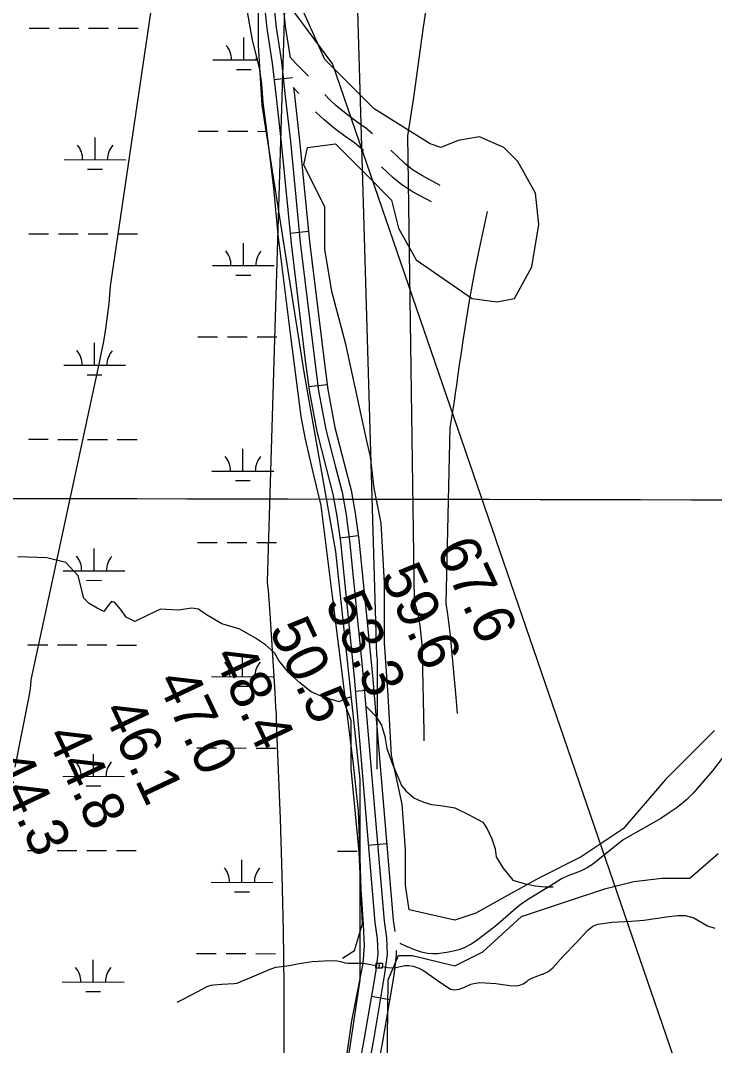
# Model space of a CAD drawing. Extents: x 3180038 to 3217926, y 922069 to 947485.
# Drawn here: x 3211084 to 3212208, y 932634 to 934293 of the extents above; entities that cross this region are included whole.
import ezdxf

# ---------------------------------------------------------------- set-up
doc = ezdxf.new("R2010")
doc.units = 0
for name, color, linetype in [('V-BRDG-OTLN', 7, 'Continuous'), ('V-GRID-MAJR', 7, 'Continuous'), ('V-RIVR-RANG', 7, 'Continuous'), ('V-ROAD-CNTR', 7, 'Continuous'), ('V-SITE-VEGE', 7, 'Continuous'), ('V-TOPO-BNDY', 7, 'Continuous'), ('V-TOPO-MAJR', 7, 'Continuous'), ('V-TOPO-MINR', 7, 'Continuous'), ('V-TOPO-SHOR', 7, 'Continuous'), ('V-WETL-SWMP', 7, 'Continuous')]:
    doc.layers.add(name, color=color, linetype=linetype)

msp = doc.modelspace()

# ---------------------------------------------------------------- linework, layer by layer
at = {"layer": 'V-BRDG-OTLN'}
msp.add_line((3211665, 932759.2), (3211665.1, 932767.5), dxfattribs=at)
msp.add_lwpolyline([(3211669.7, 932759.4), (3211665, 932759.2), (3211659.6, 932759.5), (3211659.7, 932767.7), (3211665.1, 932767.5), (3211670.1, 932767.6)], close=True, dxfattribs=at)
at = {"layer": 'V-GRID-MAJR'}
msp.add_spline([(3184280, 933581.8), (3186889.6, 933574.8), (3192108.7, 933561.5), (3197327.7, 933549), (3202546.8, 933537.2), (3207765.9, 933526.2), (3212985, 933516), (3215594.6, 933511.2)], degree=3, dxfattribs=at)
at = {"layer": 'V-ROAD-CNTR'}
for p, q in [((3211524.5, 934200.2), (3211494.7, 934196.9)), ((3211550.4, 933951.4), (3211520.5, 933948.4)), ((3211580.5, 933703.6), (3211550.7, 933699.9)), ((3211631, 933459.2), (3211601.3, 933455.1)), ((3211655.9, 933209.7), (3211626, 933207.1)), ((3211677.1, 932960.6), (3211647.2, 932958)), ((3211681.7, 932708.3), (3211652.1, 932713.4))]:
    msp.add_line(p, q, dxfattribs=at)
for points in [[(3211783.1, 936302.4), (3211783.4, 936297.3), (3211785, 936261.3), (3211786.4, 936223), (3211789.2, 936164.9), (3211782.4, 936105.7), (3211755.9, 935843.3), (3211630.4, 935075.2), (3211591.3, 934864.6), (3211580.6, 934801.6), (3211566.3, 934744), (3211518.7, 934595.8), (3211512.4, 934571.4), (3211506.2, 934542), (3211499.3, 934496), (3211495.8, 934445.1), (3211512.7, 934283.8), (3211520.7, 934232.7)], [(3211465.7, 934444.6), (3211483, 934279.9), (3211491.7, 934224), (3211497.3, 934173.3), (3211506.1, 934095.7), (3211522.1, 933932), (3211545.2, 933743), (3211551.8, 933691.4), (3211563.9, 933627.7), (3211579, 933568.5), (3211589.9, 933526.4), (3211596.4, 933490.8), (3211602, 933449.4), (3211624.1, 933230.2), (3211657.7, 932833.5), (3211661.6, 932806.9), (3211662.4, 932782.3), (3211658.7, 932752.4), (3211640.7, 932646.2), (3211619.4, 932532)], [(3211480.8, 934444.9), (3211497.9, 934281.9), (3211506.6, 934226), (3211512.2, 934174.9), (3211521, 934097.3), (3211537, 933933.7), (3211560.1, 933744.9), (3211566.6, 933693.8), (3211578.5, 933630.9), (3211593.5, 933572.2), (3211604.6, 933529.7), (3211611.2, 933493.1), (3211616.9, 933451.2), (3211639, 933231.6), (3211672.7, 932835.3), (3211676.6, 932808.3), (3211677.5, 932781.6), (3211673.6, 932750.3), (3211655.5, 932643.6), (3211634.2, 932529.7)], [(3211550.1, 934202.7), (3211543.6, 934209.8), (3211530.5, 934223), (3211520.2, 934234.1)], [(3211534.8, 934175.1), (3211525.8, 934184.8)], [(3211526.2, 934184.7), (3211527.1, 934176.6), (3211535.9, 934098.9), (3211551.9, 933935.3), (3211575, 933746.7), (3211581.4, 933696.1), (3211593.2, 933634.2), (3211608, 933576), (3211619.2, 933532.9), (3211626, 933495.5), (3211631.8, 933453), (3211654, 933233), (3211687.6, 932837), (3211690.2, 932819)], [(3211653.9, 934109.7), (3211643.3, 934118.6), (3211629.1, 934128.6), (3211611.2, 934142), (3211594.8, 934155.6), (3211584.4, 934164.9), (3211577, 934173.1)], [(3211639.2, 934082.8), (3211625, 934094.8), (3211611.5, 934104.3), (3211592.7, 934118.4), (3211575.2, 934132.9), (3211563.2, 934143.7), (3211561.6, 934145.4)], [(3211763.5, 934026), (3211734.9, 934041.4), (3211718.7, 934051.5), (3211706.5, 934061.6), (3211683.6, 934083.4)], [(3211749.3, 933999.6), (3211719.9, 934015.4), (3211701.2, 934027.1), (3211686.6, 934039.1), (3211668.6, 934056.2)], [(3212228.5, 933110.7), (3212204.2, 933079), (3212173.1, 933042.6), (3212162.7, 933032.5), (3212147.2, 933019.7), (3212132.7, 933009.6), (3212120.7, 933001.6), (3212088.1, 932983.4), (3212067.4, 932971.7), (3212059.9, 932967), (3212050.8, 932960.2), (3212027.1, 932941.1), (3212010.2, 932927.1), (3212000.2, 932921.1), (3211990.4, 932916.4), (3211982.1, 932913), (3211969.1, 932908.2), (3211960, 932903.8), (3211940.3, 932891.8), (3211908.9, 932872.8), (3211895.1, 932863.4), (3211885.9, 932855.9), (3211853.1, 932827.2), (3211823.6, 932805), (3211814.7, 932798.6), (3211802.2, 932792.2), (3211793.9, 932788.9), (3211787.3, 932787.3), (3211777.2, 932785.2), (3211759.7, 932782.9), (3211751.5, 932782.4), (3211742.9, 932783), (3211733, 932785.3), (3211723.8, 932788.6), (3211707.8, 932795.2), (3211699, 932799.4)], [(3211692.3, 932787.8), (3211692.5, 932780.9), (3211688.4, 932748.1), (3211670.2, 932641), (3211649.1, 932527.3), (3211637.9, 932441.2), (3211631.3, 932357.7), (3211625.4, 932237.5), (3211623.8, 931984.1), (3211619.3, 931833.3), (3211621.7, 931639.4), (3211619, 931585.6), (3211605.2, 931442.2), (3211599.1, 931347.5), (3211599.2, 931295.3), (3211601.7, 931256.4), (3211614, 931207.4), (3211631.2, 931166.6), (3211658, 931095.7)]]:
    msp.add_lwpolyline(points, dxfattribs=at)
at = {"layer": 'V-SITE-VEGE'}
for p, q in [((3211469, 934377.5), (3211469, 934252.5)), ((3211576.9, 934229.7), (3211531.4, 934332.1)), ((3211469, 934252.5), (3211474.6, 934155.8)), ((3211656.4, 934150.2), (3211576.9, 934229.7)), ((3211474.6, 934155.8), (3211542.8, 933723.8)), ((3211747.3, 934093.3), (3211656.4, 934150.2)), ((3211792.8, 934099), (3211764.4, 934087.6)), ((3211826.9, 934104.7), (3211792.8, 934099)), ((3211866.6, 934087.6), (3211826.9, 934104.7)), ((3211542.8, 934059.2), (3211548.5, 934087.6)), ((3211548.5, 934087.6), (3211593.9, 934093.3)), ((3211593.9, 934093.3), (3211645.1, 934042.2)), ((3211764.4, 934087.6), (3211747.3, 934093.3)), ((3211889.4, 934064.9), (3211866.6, 934087.6)), ((3211917.8, 934013.7), (3211889.4, 934064.9)), ((3211576.9, 933991), (3211542.8, 934059.2)), ((3211645.1, 934042.2), (3211684.8, 934002.4)), ((3211684.8, 934002.4), (3211696.2, 933956.9)), ((3211923.4, 933962.6), (3211917.8, 934013.7)), ((3211576.9, 933922.8), (3211576.9, 933991)), ((3211696.2, 933956.9), (3211724.6, 933905.7)), ((3211912.1, 933894.4), (3211923.4, 933962.6)), ((3211588.3, 933854.6), (3211576.9, 933922.8)), ((3211724.6, 933905.7), (3211815.5, 933843.2)), ((3211883.7, 933843.2), (3211912.1, 933894.4)), ((3211611, 933769.3), (3211588.3, 933854.6)), ((3211815.5, 933843.2), (3211855.3, 933837.5)), ((3211855.3, 933837.5), (3211883.7, 933843.2)), ((3211645.1, 933610.1), (3211611, 933769.3)), ((3211542.8, 933723.8), (3211593.9, 933433.9)), ((3211650.8, 933587.4), (3211645.1, 933610.1)), ((3211656.4, 933536.3), (3211650.8, 933587.4)), ((3211667.8, 933479.4), (3211656.4, 933536.3)), ((3211673.5, 933382.8), (3211667.8, 933479.4)), ((3211593.9, 933433.9), (3211633.7, 933064.5)), ((3211673.5, 933286.1), (3211673.5, 933382.8)), ((3211679.2, 933200.9), (3211673.5, 933286.1)), ((3211684.8, 933104.2), (3211679.2, 933200.9)), ((3212207.5, 933144), (3212128, 933064.5)), ((3211701.9, 933024.7), (3211684.8, 933104.2)), ((3211633.7, 933064.5), (3211633.7, 932740.5)), ((3212128, 933064.5), (3212059.8, 932984.9)), ((3211707.6, 932950.8), (3211701.9, 933024.7)), ((3212059.8, 932984.9), (3211991.6, 932939.4)), ((3211707.6, 932893.9), (3211707.6, 932950.8)), ((3211991.6, 932939.4), (3211923.4, 932905.3)), ((3212167.7, 932905.3), (3212213.2, 932945.1)), ((3211923.4, 932905.3), (3211872.3, 932876.9)), ((3212076.8, 932899.6), (3212122.3, 932905.3)), ((3212122.3, 932905.3), (3212167.7, 932905.3)), ((3211713.2, 932854.1), (3211707.6, 932893.9)), ((3211963.2, 932865.5), (3212031.4, 932888.2)), ((3212031.4, 932888.2), (3212076.8, 932899.6)), ((3211872.3, 932876.9), (3211821.2, 932848.5)), ((3211787.1, 932837.1), (3211713.2, 932854.1)), ((3211895, 932842.8), (3211963.2, 932865.5)), ((3211821.2, 932848.5), (3211787.1, 932837.1)), ((3211832.5, 932785.9), (3211895, 932842.8)), ((3211679.2, 932740.5), (3211696.2, 932780.2)), ((3211696.2, 932780.2), (3211718.9, 932780.2)), ((3211718.9, 932780.2), (3211787.1, 932763.2)), ((3211787.1, 932763.2), (3211832.5, 932785.9)), ((3211633.7, 932740.5), (3211571.2, 932331.2)), ((3211673.5, 932109.5), (3211679.2, 932740.5))]:
    msp.add_line(p, q, dxfattribs=at)
at = {"layer": 'V-TOPO-BNDY'}
for p, q in [((3209853.3, 936570.5), (3211589.3, 934222.1)), ((3211589.3, 934222.1), (3212597.5, 931287.3))]:
    msp.add_line(p, q, dxfattribs=at)
at = {"layer": 'V-TOPO-MAJR'}
msp.add_lwpolyline([(3211791.6, 933171.8), (3211788.8, 933204.1), (3211782, 933280.2), (3211780.3, 933297.7), (3211778.3, 933315), (3211775.9, 933332.4), (3211773.4, 933349.7), (3211779.5, 933633.8), (3211781.2, 933643.4), (3211782.4, 933650.3), (3211784.5, 933663.4), (3211786.6, 933676.6), (3211788.5, 933689.7), (3211790.4, 933702.8), (3211792.2, 933716.1), (3211795, 933735.8), (3211797.8, 933755.5), (3211800.7, 933775.3), (3211803.7, 933795), (3211805.9, 933809.2), (3211810.3, 933836), (3211815, 933862.8), (3211820.1, 933889.4), (3211825.5, 933916), (3211839.9, 933984)], dxfattribs=at)
at = {"layer": 'V-TOPO-MINR'}
for points in [[(3211661.7, 933081.5), (3211662.2, 933253.8), (3211662.1, 933256.8), (3211661.9, 933259.7), (3211661.4, 933262.6), (3211660.7, 933265.4), (3211625.4, 934473.4), (3211629.8, 934499.4), (3211637.8, 934548.7), (3211645.6, 934598), (3211652.9, 934647.5), (3211659.9, 934696.9), (3211680, 934842.7), (3211683.6, 934869), (3211687.2, 934895.3), (3211690.7, 934921.6), (3211694.2, 934947.9), (3211701.1, 935000.6)], [(3211510.3, 932503.5), (3211511, 932639.7), (3211510.8, 932730.1), (3211509.9, 932820.4), (3211507.8, 932910.7), (3211504.9, 933001), (3211498.8, 933157.8), (3211498.3, 933169.7), (3211497.7, 933181.7), (3211497.1, 933193.6), (3211496.4, 933205.5), (3211488.2, 933333.6), (3211487.7, 933341), (3211487.2, 933348.4), (3211486.6, 933355.8), (3211486, 933363.2), (3211485.4, 933370.6), (3211484.8, 933378), (3211484.1, 933385.4), (3211525.8, 934757.3)], [(3211075.7, 933084.5), (3211098.5, 933199), (3211099.9, 933208), (3211101, 933217), (3211101.3, 933226.1), (3211211.5, 933737.1), (3211215, 933753.2), (3211219, 933773.6), (3211222.5, 933794), (3211225.3, 933814.6), (3211227.6, 933835.2), (3211230.1, 933862.9), (3211354.8, 934711.6)], [(3211737.6, 933127.5), (3211737.4, 933142.4), (3211737.1, 933167.7), (3211736.6, 933192.9), (3211736.1, 933218.2), (3211735.5, 933243.4), (3211734.7, 933273.9), (3211734.2, 933283.9), (3211733.5, 933293.8), (3211732.3, 933303.7), (3211730.9, 933313.6), (3211728.8, 933326.2), (3211728.2, 933329.7), (3211727.5, 933333.2), (3211726.6, 933336.7), (3211725.7, 933340.1), (3211724.8, 933343.5), (3211723.8, 933346.9), (3211722.9, 933350.4), (3211721.9, 933353.8), (3211711.2, 934106.1), (3211716.1, 934137.3), (3211720.7, 934168.6), (3211725.2, 934199.9), (3211729.5, 934231.3), (3211736.1, 934278.4), (3211742.8, 934325.4)]]:
    msp.add_lwpolyline(points, dxfattribs=at)
at = {"layer": 'V-TOPO-SHOR'}
msp.add_line((3211929.7, 932749.7), (3211930.9, 932749.9), dxfattribs=at)
for points in [[(3211617.8, 933197.8), (3211607, 933194.1), (3211599.8, 933190.5), (3211574.5, 933197.8), (3211554.7, 933206.8), (3211536.6, 933221.2), (3211518.6, 933237.5), (3211502.3, 933257.3), (3211495.1, 933269.9), (3211480.7, 933282.6), (3211464.4, 933293.4), (3211439.2, 933307.8), (3211428.3, 933311.4), (3211410.3, 933316.8), (3211385, 933331.3), (3211372.4, 933340.3), (3211361.6, 933342.1), (3211339.9, 933338.5), (3211311, 933340.3), (3211291.2, 933331.3), (3211269.5, 933320.5), (3211255.1, 933327.7), (3211246.1, 933340.3), (3211237.1, 933351.1), (3211231.6, 933352.9), (3211224.4, 933343.9), (3211219, 933336.7), (3211208.2, 933342.1), (3211195.6, 933349.3), (3211186.5, 933358.4), (3211177.5, 933394.4), (3211157.7, 933416.1), (3211127, 933423.3), (3211080.1, 933425.1)], [(3211605.2, 932775.5), (3211625, 932788.1), (3211637.7, 932831.4), (3211632.2, 932946.9), (3211619.6, 933082.3), (3211619.6, 933120.2), (3211619.6, 933159.9), (3211608.8, 933188.7)], [(3211643.1, 933183.3), (3211659.3, 933167.1), (3211668.3, 933152.6), (3211673.7, 933134.6), (3211677.4, 933114.7), (3211686.4, 933089.5), (3211695.4, 933067.8), (3211700.8, 933055.2), (3211708, 933046.2), (3211720.7, 933035.3), (3211727.9, 933031.7), (3211736.9, 933028.1), (3211749.5, 933024.5), (3211764, 933022.7), (3211787.4, 933019.1), (3211809.1, 933008.3), (3211832.5, 932995.7), (3211839.8, 932984.8), (3211847, 932968.6), (3211852.4, 932952.3), (3211854.2, 932939.7), (3211865, 932921.7), (3211881.3, 932901.8), (3211899.3, 932896.4), (3211917.4, 932892.8), (3211933.6, 932891), (3211946.2, 932891)], [(3211929.7, 932749.7), (3211938, 932753.5), (3211946.1, 932760.1), (3211962.3, 932778.9), (3211983.4, 932800.6), (3212002.3, 932821), (3212010.7, 932827.3), (3212018.6, 932830.7), (3212030.3, 932832.2), (3212041.1, 932833.7), (3212052.2, 932834.6), (3212073.1, 932835.3), (3212093, 932837.3), (3212133.6, 932842.8), (3212147.9, 932844.9), (3212160.2, 932844.6), (3212174, 932840.7), (3212196.2, 932827.9), (3212208.1, 932824.2)], [(3211659.3, 932763.3), (3211646.1, 932766.1), (3211638.5, 932767.1), (3211628, 932767.1), (3211614.1, 932767.1), (3211610.2, 932767.4), (3211602.5, 932769.5), (3211596.7, 932770.6), (3211584.7, 932771.5), (3211556.1, 932769.6), (3211535, 932766.7), (3211518.9, 932763.5), (3211511.5, 932762.3), (3211502.2, 932761.3), (3211497.2, 932760.4), (3211488, 932757.5), (3211455, 932743.5), (3211440.2, 932737.2), (3211434.2, 932734.9), (3211429.5, 932734.3), (3211410.2, 932732.9), (3211396.6, 932731.8), (3211392.2, 932731.3), (3211385.7, 932729.3), (3211370.7, 932721.3), (3211346.7, 932708.9), (3211337.5, 932704.1)], [(3211670.4, 932761.9), (3211678.3, 932760.6), (3211685.1, 932760.2), (3211691.4, 932760.8), (3211691.7, 932760.8), (3211699.5, 932762.4), (3211706.4, 932763.6), (3211713, 932763.7), (3211719.7, 932762.5), (3211728.8, 932759.5), (3211736.5, 932755.6), (3211757.2, 932741.3), (3211780, 932725.6), (3211786.7, 932724.5), (3211794, 932725.6), (3211802.7, 932728.6), (3211813.3, 932733.7), (3211818, 932734.9), (3211827.8, 932736), (3211853.4, 932734.8), (3211864.9, 932733), (3211876.2, 932731.4), (3211886, 932731), (3211892.4, 932732), (3211897.9, 932734.2), (3211903.8, 932738.1), (3211906.5, 932740.4), (3211907.4, 932741), (3211912, 932743.4), (3211917.4, 932745.5), (3211928.7, 932749.5), (3211929.7, 932749.7)]]:
    msp.add_lwpolyline(points, dxfattribs=at)
at = {"layer": 'V-WETL-SWMP'}
for p, q in [((3211098.4, 934280.7), (3211130.4, 934280.6)), ((3211146.4, 934280.6), (3211178.4, 934280.5)), ((3211194.4, 934280.5), (3211226.4, 934280.4)), ((3211242.4, 934280.4), (3211274.4, 934280.3)), ((3211445.6, 934229.2), (3211445.7, 934265.2)), ((3211395.6, 934229.3), (3211467.3, 934229.1)), ((3211433.6, 934213.8), (3211457.6, 934213.7)), ((3211204.8, 934067.8), (3211204.9, 934103.8)), ((3211372, 934113.9), (3211404, 934113.8)), ((3211420, 934113.8), (3211452, 934113.7)), ((3211468, 934113.7), (3211482.8, 934113.6)), ((3211154.8, 934068), (3211254.8, 934067.7)), ((3211192.8, 934052.4), (3211216.8, 934052.4)), ((3211097.7, 933948), (3211129.7, 933947.9)), ((3211145.7, 933947.9), (3211177.7, 933947.8)), ((3211193.7, 933947.8), (3211225.7, 933947.7)), ((3211241.7, 933947.7), (3211273.7, 933947.6)), ((3211444.9, 933896.5), (3211445, 933932.5)), ((3211394.9, 933896.6), (3211494.9, 933896.4)), ((3211432.9, 933881.1), (3211456.9, 933881)), ((3211204.1, 933735.2), (3211204.1, 933771.2)), ((3211371.2, 933781.2), (3211403.2, 933781.1)), ((3211419.2, 933781.1), (3211451.2, 933781)), ((3211467.2, 933781), (3211499.2, 933780.9)), ((3211154.1, 933735.3), (3211254.1, 933735.1)), ((3211192, 933719.8), (3211216, 933719.7)), ((3211096.9, 933615.3), (3211128.9, 933615.3)), ((3211144.9, 933615.2), (3211176.9, 933615.2)), ((3211192.9, 933615.1), (3211224.9, 933615)), ((3211240.9, 933615), (3211272.9, 933614.9)), ((3211444.1, 933563.8), (3211444.2, 933599.8)), ((3211394.1, 933563.9), (3211494.1, 933563.7)), ((3211432.1, 933548.4), (3211456.1, 933548.4)), ((3211203.3, 933402.5), (3211203.4, 933438.5)), ((3211370.5, 933448.5), (3211402.5, 933448.5)), ((3211418.5, 933448.4), (3211450.5, 933448.4)), ((3211466.5, 933448.3), (3211498.5, 933448.3)), ((3211153.3, 933402.6), (3211253.3, 933402.4)), ((3211191.3, 933387.1), (3211215.3, 933387)), ((3211096.2, 933282.7), (3211128.2, 933282.6)), ((3211144.2, 933282.6), (3211176.2, 933282.5)), ((3211192.2, 933282.4), (3211224.2, 933282.4)), ((3211240.2, 933282.3), (3211272.2, 933282.3)), ((3211598.1, 933281.5), (3211598.6, 933281.5)), ((3211443.4, 933231.1), (3211443.5, 933267.1)), ((3211393.4, 933231.2), (3211493.4, 933231)), ((3211431.4, 933215.7), (3211455.4, 933215.7)), ((3211202.6, 933069.8), (3211202.6, 933105.8)), ((3211369.7, 933115.9), (3211401.7, 933115.8)), ((3211417.7, 933115.8), (3211449.7, 933115.7)), ((3211465.7, 933115.7), (3211497.7, 933115.6)), ((3211152.6, 933069.9), (3211252.6, 933069.7)), ((3211190.5, 933054.4), (3211214.5, 933054.4)), ((3211095.4, 932950), (3211127.4, 932949.9)), ((3211143.4, 932949.9), (3211175.4, 932949.8)), ((3211191.4, 932949.8), (3211223.4, 932949.7)), ((3211239.4, 932949.7), (3211271.4, 932949.6)), ((3211597.4, 932948.9), (3211629.4, 932948.8)), ((3211442.6, 932898.5), (3211442.7, 932934.5)), ((3211392.6, 932898.6), (3211492.6, 932898.3)), ((3211430.6, 932883.1), (3211454.6, 932883)), ((3211201.8, 932737.1), (3211201.9, 932773.1)), ((3211369, 932783.2), (3211401, 932783.1)), ((3211417, 932783.1), (3211449, 932783)), ((3211465, 932783), (3211497, 932782.9)), ((3211151.8, 932737.3), (3211251.8, 932737)), ((3211189.8, 932721.7), (3211213.8, 932721.7))]:
    msp.add_line(p, q, dxfattribs=at)
msp.add_lwpolyline([(3211450.9, 934307), (3211459.4, 934260.9), (3211470.5, 934216.4), (3211474.1, 934190.6), (3211476.5, 934160.1), (3211482.6, 934115.2), (3211493.7, 934021.5), (3211500.8, 933946.3), (3211521.7, 933777.7), (3211538.2, 933652.2), (3211545, 933615.4), (3211559.2, 933554.8), (3211570.3, 933508.3), (3211588.6, 933361.2), (3211607.3, 933211.6), (3211622.5, 933089.1), (3211630.9, 933013.8), (3211632.9, 932954.7), (3211635.1, 932886.6), (3211638.7, 932829.9), (3211640.6, 932795.5), (3211638.5, 932767.1), (3211619.8, 932674.3), (3211612.2, 932621.3)], dxfattribs=at)
for centre, start, end in [((3211390.4, 934229.8), 359.099, 40.6427), ((3211500.9, 934229.5), 171.8976, 180.6427), ((3211149.6, 934068.4), 359.099, 40.6427), ((3211260.1, 934068.2), 139.099, 180.6427), ((3211389.7, 933897.1), 359.099, 40.6427), ((3211500.1, 933896.8), 139.099, 180.6427), ((3211148.8, 933735.8), 359.099, 40.6427), ((3211259.3, 933735.5), 139.099, 180.6427), ((3211388.9, 933564.4), 359.099, 40.6427), ((3211499.4, 933564.2), 139.099, 180.6427), ((3211148.1, 933403.1), 359.099, 40.6427), ((3211258.6, 933402.8), 139.099, 180.6427), ((3211388.2, 933231.7), 359.099, 40.6427), ((3211498.6, 933231.5), 139.099, 180.6427), ((3211147.3, 933070.4), 359.099, 40.6427), ((3211257.8, 933070.2), 139.099, 180.6427), ((3211387.4, 932899.1), 359.099, 40.6427), ((3211497.9, 932898.8), 139.099, 180.6427), ((3211146.6, 932737.7), 359.099, 40.6427), ((3211257.1, 932737.5), 139.099, 180.6427)]:
    msp.add_arc(centre, 35.2, start, end, dxfattribs=at)

# ---------------------------------------------------------------- texts
at = {"layer": 'V-RIVR-RANG'}
for s, p in [('67.6', (3211755.9, 933437.7)), ('59.6', (3211665.5, 933394.8)), ('53.3', (3211576, 933350.3)), ('50.5', (3211485.7, 933307.4)), ('48.4', (3211395.3, 933264.5)), ('47.0', (3211303.8, 933224.2)), ('46.1', (3211215.7, 933176.5)), ('44.8', (3211124.3, 933135.8)), ('44.3', (3211034, 933092.9))]:
    msp.add_text(s, height=67, rotation=295.2583, dxfattribs=at).set_placement(p)

doc.saveas('drawing.dxf')
